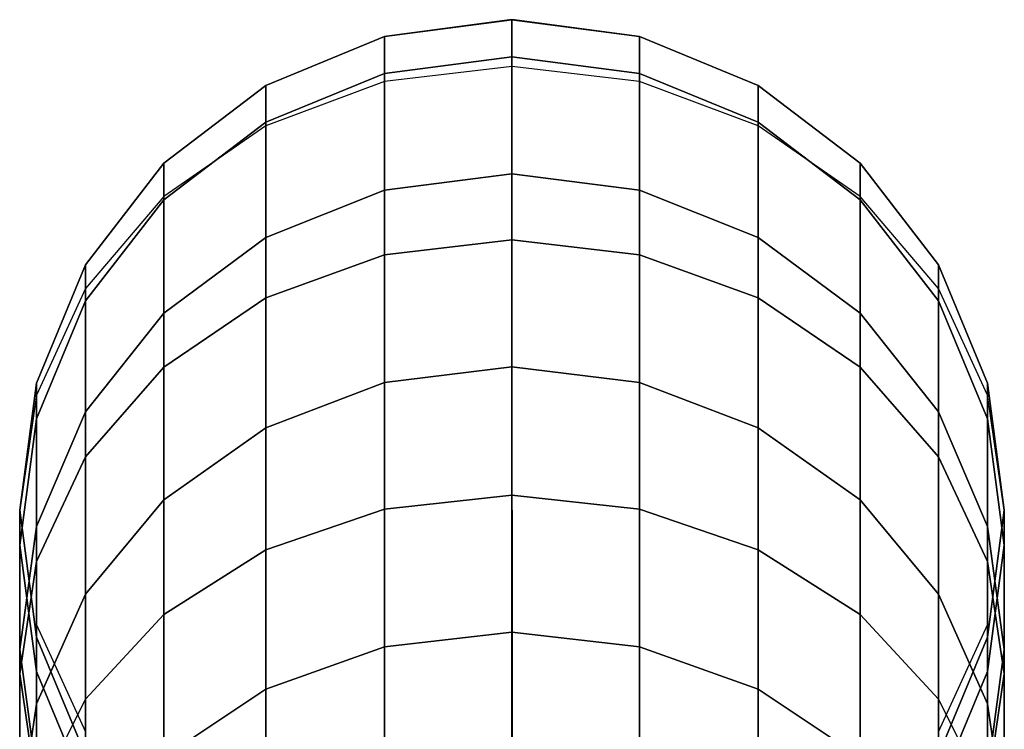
# Model space of a CAD drawing. Header units: inches. Extents: x 15 to 546804, y -66 to 267312.
# Tile 345 of 478: x 434201 to 434217, y 129519 to 129530. Entities that reach past the tile are written whole.
import ezdxf

# ---------------------------------------------------------------- set-up
doc = ezdxf.new("R2010")
doc.units = ezdxf.units.IN
doc.header["$MEASUREMENT"] = 0

msp = doc.modelspace()

# ---------------------------------------------------------------- linework, layer by layer
at = {"color": 7, "extrusion": (-1, 1.27576e-07, 4.74186e-12)}
for p, q in [((434209.219, 129530.105, 1573.854), (434207.149, 129529.833, 1573.836)), ((434207.149, 129529.833, 1573.327), (434209.219, 129530.105, 1573.327)), ((434207.149, 129529.833, 973.327), (434209.219, 129530.104, 973.327)), ((434209.219, 129529.501, 1582.98), (434209.219, 129530.105, 1573.854)), ((434211.29, 129529.833, 1573.836), (434209.219, 129530.105, 1573.854)), ((434209.219, 129530.105, 1573.327), (434211.29, 129529.833, 1573.327)), ((434209.219, 129530.105, 1573.327), (434209.219, 129530.104, 973.327)), ((434209.219, 129530.104, 973.327), (434211.29, 129529.833, 973.327)), ((434207.149, 129529.833, 1573.836), (434205.219, 129529.037, 1573.783)), ((434205.219, 129529.037, 1573.327), (434207.149, 129529.833, 1573.327)), ((434205.219, 129529.036, 973.327), (434207.149, 129529.833, 973.327)), ((434207.149, 129529.231, 1582.944), (434207.149, 129529.833, 1573.836)), ((434207.149, 129529.833, 1573.327), (434207.149, 129529.833, 973.327)), ((434211.29, 129529.231, 1582.944), (434211.29, 129529.833, 1573.836)), ((434213.219, 129529.037, 1573.783), (434211.29, 129529.833, 1573.836)), ((434211.29, 129529.833, 1573.327), (434213.219, 129529.037, 1573.327)), ((434211.29, 129529.833, 1573.327), (434211.29, 129529.833, 973.327)), ((434211.29, 129529.833, 973.327), (434213.219, 129529.036, 973.327)), ((434209.219, 129529.501, 1582.98), (434207.149, 129529.231, 1582.944)), ((434209.219, 129527.597, 1592.465), (434209.219, 129529.501, 1582.98)), ((434211.29, 129529.231, 1582.944), (434209.219, 129529.501, 1582.98)), ((434209.219, 129529.343, 970.984), (434207.149, 129529.098, 971.064)), ((434211.29, 129529.098, 971.064), (434209.219, 129529.343, 970.984)), ((434209.219, 129529.343, 970.984), (434209.219, 129526.526, 962.311)), ((434207.149, 129529.231, 1582.944), (434205.219, 129528.438, 1582.839)), ((434207.149, 129527.334, 1592.394), (434207.149, 129529.231, 1582.944)), ((434211.29, 129527.334, 1592.394), (434211.29, 129529.231, 1582.944)), ((434213.219, 129528.438, 1582.839), (434211.29, 129529.231, 1582.944)), ((434205.219, 129529.037, 1573.783), (434203.562, 129527.77, 1573.699)), ((434203.562, 129527.77, 1573.327), (434205.219, 129529.037, 1573.327)), ((434203.562, 129527.77, 973.327), (434205.219, 129529.036, 973.327)), ((434207.149, 129529.098, 971.064), (434205.219, 129528.377, 971.298)), ((434205.219, 129528.438, 1582.839), (434205.219, 129529.037, 1573.783)), ((434205.219, 129529.037, 1573.327), (434205.219, 129529.036, 973.327)), ((434207.149, 129529.098, 971.064), (434207.149, 129526.285, 962.407)), ((434213.219, 129528.377, 971.298), (434211.29, 129529.098, 971.064)), ((434211.29, 129529.098, 971.064), (434211.29, 129526.285, 962.407)), ((434213.219, 129528.438, 1582.839), (434213.219, 129529.037, 1573.783)), ((434214.876, 129527.77, 1573.699), (434213.219, 129529.037, 1573.783)), ((434213.219, 129529.037, 1573.327), (434214.876, 129527.77, 1573.327)), ((434213.219, 129529.037, 1573.327), (434213.219, 129529.036, 973.327)), ((434213.219, 129529.036, 973.327), (434214.876, 129527.77, 973.327)), ((434205.219, 129528.438, 1582.839), (434203.562, 129527.176, 1582.671)), ((434205.219, 129528.377, 971.298), (434203.562, 129527.232, 971.67)), ((434205.219, 129526.562, 1592.185), (434205.219, 129528.438, 1582.839)), ((434205.219, 129528.377, 971.298), (434205.219, 129525.581, 962.689)), ((434213.219, 129526.562, 1592.185), (434213.219, 129528.438, 1582.839)), ((434214.876, 129527.176, 1582.671), (434213.219, 129528.438, 1582.839)), ((434214.876, 129527.232, 971.67), (434213.219, 129528.377, 971.298)), ((434213.219, 129528.377, 971.298), (434213.219, 129525.581, 962.689)), ((434203.562, 129527.77, 1573.699), (434202.291, 129526.119, 1573.59)), ((434202.291, 129526.119, 1573.327), (434203.562, 129527.77, 1573.327)), ((434202.291, 129526.119, 973.327), (434203.562, 129527.77, 973.327)), ((434203.562, 129527.176, 1582.671), (434203.562, 129527.77, 1573.699)), ((434203.562, 129527.77, 1573.327), (434203.562, 129527.77, 973.327)), ((434214.876, 129527.176, 1582.671), (434214.876, 129527.77, 1573.699)), ((434216.148, 129526.119, 1573.59), (434214.876, 129527.77, 1573.699)), ((434214.876, 129527.77, 1573.327), (434216.148, 129526.119, 1573.327)), ((434214.876, 129527.77, 1573.327), (434214.876, 129527.77, 973.327)), ((434214.876, 129527.77, 973.327), (434216.148, 129526.119, 973.327)), ((434209.219, 129527.597, 1592.465), (434207.149, 129527.334, 1592.394)), ((434209.219, 129524.462, 1601.617), (434209.219, 129527.597, 1592.465)), ((434211.29, 129527.334, 1592.394), (434209.219, 129527.597, 1592.465)), ((434203.562, 129527.232, 971.67), (434202.291, 129525.738, 972.155)), ((434203.562, 129527.232, 971.67), (434203.562, 129524.459, 963.137)), ((434207.149, 129527.334, 1592.394), (434205.219, 129526.562, 1592.185)), ((434207.149, 129524.21, 1601.512), (434207.149, 129527.334, 1592.394)), ((434211.29, 129524.21, 1601.512), (434211.29, 129527.334, 1592.394)), ((434213.219, 129526.562, 1592.185), (434211.29, 129527.334, 1592.394)), ((434216.148, 129525.738, 972.155), (434214.876, 129527.232, 971.67)), ((434214.876, 129527.232, 971.67), (434214.876, 129524.459, 963.137)), ((434203.562, 129527.176, 1582.671), (434202.291, 129525.533, 1582.453)), ((434203.562, 129525.334, 1591.853), (434203.562, 129527.176, 1582.671)), ((434214.876, 129525.334, 1591.853), (434214.876, 129527.176, 1582.671)), ((434216.148, 129525.533, 1582.453), (434214.876, 129527.176, 1582.671)), ((434205.219, 129526.562, 1592.185), (434203.562, 129525.334, 1591.853)), ((434205.219, 129523.472, 1601.203), (434205.219, 129526.562, 1592.185)), ((434209.219, 129526.526, 962.311), (434207.149, 129526.285, 962.407)), ((434211.29, 129526.285, 962.407), (434209.219, 129526.526, 962.311)), ((434209.219, 129526.526, 962.311), (434209.219, 129522.375, 953.632)), ((434213.219, 129523.472, 1601.203), (434213.219, 129526.562, 1592.185)), ((434214.876, 129525.334, 1591.853), (434213.219, 129526.562, 1592.185)), ((434207.149, 129526.285, 962.407), (434205.219, 129525.581, 962.689)), ((434207.149, 129526.285, 962.407), (434207.149, 129522.149, 953.759)), ((434213.219, 129525.581, 962.689), (434211.29, 129526.285, 962.407)), ((434211.29, 129526.285, 962.407), (434211.29, 129522.149, 953.759)), ((434202.291, 129526.119, 1573.59), (434201.492, 129524.196, 1573.463)), ((434201.492, 129524.196, 1573.327), (434202.291, 129526.119, 1573.327)), ((434201.492, 129524.196, 973.327), (434202.291, 129526.119, 973.327)), ((434202.291, 129525.533, 1582.453), (434202.291, 129526.119, 1573.59)), ((434202.291, 129526.119, 1573.327), (434202.291, 129526.119, 973.327)), ((434216.148, 129525.533, 1582.453), (434216.148, 129526.119, 1573.59)), ((434216.947, 129524.196, 1573.463), (434216.148, 129526.119, 1573.59)), ((434216.148, 129526.119, 1573.327), (434216.947, 129524.196, 1573.327)), ((434216.148, 129526.119, 1573.327), (434216.148, 129526.119, 973.327)), ((434216.148, 129526.119, 973.327), (434216.947, 129524.196, 973.327)), ((434202.291, 129525.738, 972.155), (434201.492, 129523.999, 972.72)), ((434202.291, 129525.738, 972.155), (434202.291, 129522.998, 963.721)), ((434216.947, 129523.999, 972.72), (434216.148, 129525.738, 972.155)), ((434216.148, 129525.738, 972.155), (434216.148, 129522.998, 963.721)), ((434202.291, 129525.533, 1582.453), (434201.492, 129523.619, 1582.199)), ((434202.291, 129523.733, 1591.42), (434202.291, 129525.533, 1582.453)), ((434205.219, 129525.581, 962.689), (434203.562, 129524.459, 963.137)), ((434205.219, 129525.581, 962.689), (434205.219, 129521.487, 954.131)), ((434214.876, 129524.459, 963.137), (434213.219, 129525.581, 962.689)), ((434213.219, 129525.581, 962.689), (434213.219, 129521.487, 954.131)), ((434216.148, 129523.733, 1591.42), (434216.148, 129525.533, 1582.453)), ((434216.947, 129523.619, 1582.199), (434216.148, 129525.533, 1582.453)), ((434203.562, 129525.334, 1591.853), (434202.291, 129523.733, 1591.42)), ((434203.562, 129522.298, 1600.713), (434203.562, 129525.334, 1591.853)), ((434214.876, 129522.298, 1600.713), (434214.876, 129525.334, 1591.853)), ((434216.148, 129523.733, 1591.42), (434214.876, 129525.334, 1591.853)), ((434203.562, 129524.459, 963.137), (434202.291, 129522.998, 963.721)), ((434203.562, 129524.459, 963.137), (434203.562, 129520.435, 954.723)), ((434209.219, 129524.462, 1601.617), (434207.149, 129524.21, 1601.512)), ((434209.219, 129520.148, 1610.277), (434209.219, 129524.462, 1601.617)), ((434211.29, 129524.21, 1601.512), (434209.219, 129524.462, 1601.617)), ((434216.148, 129522.998, 963.721), (434214.876, 129524.459, 963.137)), ((434214.876, 129524.459, 963.137), (434214.876, 129520.435, 954.723)), ((434201.492, 129524.196, 1573.463), (434201.219, 129522.133, 1573.327)), ((434201.219, 129522.133, 1573.327), (434201.492, 129524.196, 1573.327)), ((434201.219, 129522.133, 973.327), (434201.492, 129524.196, 973.327)), ((434201.492, 129523.619, 1582.199), (434201.492, 129524.196, 1573.463)), ((434201.492, 129524.196, 1573.327), (434201.492, 129524.196, 973.327)), ((434207.149, 129524.21, 1601.512), (434205.219, 129523.472, 1601.203)), ((434207.149, 129519.912, 1610.139), (434207.149, 129524.21, 1601.512)), ((434211.29, 129519.912, 1610.139), (434211.29, 129524.21, 1601.512)), ((434213.219, 129523.472, 1601.203), (434211.29, 129524.21, 1601.512)), ((434216.947, 129523.619, 1582.199), (434216.947, 129524.196, 1573.463)), ((434217.219, 129522.133, 1573.327), (434216.947, 129524.196, 1573.463)), ((434216.947, 129524.196, 1573.327), (434217.219, 129522.133, 1573.327)), ((434216.947, 129524.196, 1573.327), (434216.947, 129524.196, 973.327)), ((434216.947, 129524.196, 973.327), (434217.219, 129522.133, 973.327)), ((434201.492, 129523.999, 972.72), (434201.219, 129522.133, 973.327)), ((434201.492, 129523.999, 972.72), (434201.492, 129521.296, 964.4)), ((434217.219, 129522.133, 973.327), (434216.947, 129523.999, 972.72)), ((434216.947, 129523.999, 972.72), (434216.947, 129521.296, 964.4)), ((434202.291, 129523.733, 1591.42), (434201.492, 129521.869, 1590.916)), ((434202.291, 129520.768, 1600.073), (434202.291, 129523.733, 1591.42)), ((434216.148, 129520.768, 1600.073), (434216.148, 129523.733, 1591.42)), ((434216.947, 129521.869, 1590.916), (434216.148, 129523.733, 1591.42)), ((434201.492, 129523.619, 1582.199), (434201.219, 129521.564, 1581.926)), ((434201.492, 129521.869, 1590.916), (434201.492, 129523.619, 1582.199)), ((434216.947, 129521.869, 1590.916), (434216.947, 129523.619, 1582.199)), ((434217.219, 129521.564, 1581.926), (434216.947, 129523.619, 1582.199)), ((434205.219, 129523.472, 1601.203), (434203.562, 129522.298, 1600.713)), ((434205.219, 129519.221, 1609.736), (434205.219, 129523.472, 1601.203)), ((434213.219, 129519.221, 1609.736), (434213.219, 129523.472, 1601.203)), ((434214.876, 129522.298, 1600.713), (434213.219, 129523.472, 1601.203)), ((434202.291, 129522.998, 963.721), (434201.492, 129521.296, 964.4)), ((434202.291, 129522.998, 963.721), (434202.291, 129519.063, 955.494)), ((434216.947, 129521.296, 964.4), (434216.148, 129522.998, 963.721)), ((434216.148, 129522.998, 963.721), (434216.148, 129519.063, 955.494)), ((434203.562, 129522.298, 1600.713), (434202.291, 129520.768, 1600.073)), ((434203.562, 129518.122, 1609.095), (434203.562, 129522.298, 1600.713)), ((434209.219, 129522.375, 953.632), (434207.149, 129522.149, 953.759)), ((434211.29, 129522.149, 953.759), (434209.219, 129522.375, 953.632)), ((434209.219, 129522.375, 953.632), (434209.219, 129517.117, 945.575)), ((434214.876, 129518.122, 1609.095), (434214.876, 129522.298, 1600.713)), ((434216.148, 129520.768, 1600.073), (434214.876, 129522.298, 1600.713)), ((434201.219, 129521.564, 1581.926), (434201.219, 129522.133, 1573.327)), ((434201.219, 129522.133, 1573.327), (434201.492, 129520.07, 1573.19)), ((434201.492, 129520.07, 1573.327), (434201.219, 129522.133, 1573.327)), ((434201.219, 129522.133, 1573.327), (434201.219, 129522.133, 973.327)), ((434201.492, 129520.07, 973.327), (434201.219, 129522.133, 973.327)), ((434201.219, 129522.133, 973.327), (434201.219, 129519.47, 965.13)), ((434207.149, 129522.149, 953.759), (434205.219, 129521.487, 954.131)), ((434207.149, 129522.149, 953.759), (434207.149, 129516.91, 945.731)), ((434209.219, 129522.133, 973.327), (434209.219, 129522.133, 1573.327)), ((434213.219, 129521.487, 954.131), (434211.29, 129522.149, 953.759)), ((434211.29, 129522.149, 953.759), (434211.29, 129516.91, 945.731)), ((434216.947, 129520.07, 1573.19), (434217.219, 129522.133, 1573.327)), ((434217.219, 129522.133, 1573.327), (434216.947, 129520.07, 1573.327)), ((434217.219, 129522.133, 973.327), (434216.947, 129520.07, 973.327)), ((434217.219, 129521.564, 1581.926), (434217.219, 129522.133, 1573.327)), ((434217.219, 129522.133, 1573.327), (434217.219, 129522.133, 973.327)), ((434217.219, 129522.133, 973.327), (434217.219, 129519.47, 965.13)), ((434201.492, 129521.869, 1590.916), (434201.219, 129519.869, 1590.375)), ((434201.492, 129518.987, 1599.328), (434201.492, 129521.869, 1590.916)), ((434216.947, 129518.987, 1599.328), (434216.947, 129521.869, 1590.916)), ((434217.219, 129519.869, 1590.375), (434216.947, 129521.869, 1590.916)), ((434201.219, 129519.869, 1590.375), (434201.219, 129521.564, 1581.926)), ((434201.219, 129521.564, 1581.926), (434201.492, 129519.51, 1581.653)), ((434205.219, 129521.487, 954.131), (434203.562, 129520.435, 954.723)), ((434205.219, 129521.487, 954.131), (434205.219, 129516.303, 946.187)), ((434214.876, 129520.435, 954.723), (434213.219, 129521.487, 954.131)), ((434213.219, 129521.487, 954.131), (434213.219, 129516.303, 946.187)), ((434216.947, 129519.51, 1581.653), (434217.219, 129521.564, 1581.926)), ((434217.219, 129519.869, 1590.375), (434217.219, 129521.564, 1581.926)), ((434201.492, 129521.296, 964.4), (434201.219, 129519.47, 965.13)), ((434201.492, 129521.296, 964.4), (434201.492, 129517.466, 956.392)), ((434217.219, 129519.47, 965.13), (434216.947, 129521.296, 964.4)), ((434216.947, 129521.296, 964.4), (434216.947, 129517.466, 956.392)), ((434202.291, 129520.768, 1600.073), (434201.492, 129518.987, 1599.328)), ((434202.291, 129516.69, 1608.26), (434202.291, 129520.768, 1600.073)), ((434216.148, 129516.69, 1608.26), (434216.148, 129520.768, 1600.073)), ((434216.947, 129518.987, 1599.328), (434216.148, 129520.768, 1600.073)), ((434203.562, 129520.435, 954.723), (434202.291, 129519.063, 955.494)), ((434203.562, 129520.435, 954.723), (434203.562, 129515.337, 946.912)), ((434216.148, 129519.063, 955.494), (434214.876, 129520.435, 954.723)), ((434214.876, 129520.435, 954.723), (434214.876, 129515.337, 946.912)), ((434201.492, 129520.267, 973.933), (434202.291, 129518.527, 974.498)), ((434201.492, 129520.267, 973.933), (434201.492, 129520.07, 973.327)), ((434216.148, 129518.527, 974.498), (434216.947, 129520.267, 973.933)), ((434216.947, 129520.267, 973.933), (434216.947, 129520.07, 973.327)), ((434201.492, 129519.51, 1581.653), (434201.492, 129520.07, 1573.327)), ((434201.492, 129520.07, 1573.19), (434202.291, 129518.147, 1573.063)), ((434202.291, 129518.147, 1573.327), (434201.492, 129520.07, 1573.327)), ((434201.492, 129520.07, 1573.327), (434201.492, 129520.07, 1573.19)), ((434202.291, 129518.147, 973.327), (434201.492, 129520.07, 973.327)), ((434201.492, 129520.07, 1573.19), (434201.492, 129520.07, 973.327)), ((434201.492, 129520.07, 973.327), (434201.492, 129517.644, 965.86)), ((434209.219, 129520.148, 1610.277), (434207.149, 129519.912, 1610.139)), ((434209.219, 129514.732, 1618.293), (434209.219, 129520.148, 1610.277)), ((434211.29, 129519.912, 1610.139), (434209.219, 129520.148, 1610.277)), ((434216.148, 129518.147, 1573.063), (434216.947, 129520.07, 1573.19)), ((434216.947, 129520.07, 1573.327), (434216.148, 129518.147, 1573.327)), ((434216.947, 129520.07, 973.327), (434216.148, 129518.147, 973.327)), ((434216.947, 129519.51, 1581.653), (434216.947, 129520.07, 1573.327)), ((434216.947, 129520.07, 1573.327), (434216.947, 129520.07, 1573.19)), ((434216.947, 129520.07, 1573.19), (434216.947, 129520.07, 973.327)), ((434216.947, 129520.07, 973.327), (434216.947, 129517.644, 965.86)), ((434201.219, 129517.075, 1598.528), (434201.219, 129519.869, 1590.375)), ((434201.219, 129519.869, 1590.375), (434201.492, 129517.868, 1589.834)), ((434207.149, 129519.912, 1610.139), (434205.219, 129519.221, 1609.736)), ((434207.149, 129514.516, 1618.126), (434207.149, 129519.912, 1610.139)), ((434211.29, 129514.516, 1618.126), (434211.29, 129519.912, 1610.139)), ((434213.219, 129519.221, 1609.736), (434211.29, 129519.912, 1610.139)), ((434216.947, 129517.868, 1589.834), (434217.219, 129519.869, 1590.375)), ((434217.219, 129517.075, 1598.528), (434217.219, 129519.869, 1590.375)), ((434201.219, 129519.47, 965.13), (434201.492, 129517.644, 965.86)), ((434201.219, 129519.47, 965.13), (434201.219, 129515.751, 957.356)), ((434201.492, 129517.868, 1589.834), (434201.492, 129519.51, 1581.653)), ((434201.492, 129519.51, 1581.653), (434202.291, 129517.596, 1581.399)), ((434216.148, 129517.596, 1581.399), (434216.947, 129519.51, 1581.653)), ((434216.947, 129517.868, 1589.834), (434216.947, 129519.51, 1581.653)), ((434216.947, 129517.644, 965.86), (434217.219, 129519.47, 965.13)), ((434217.219, 129519.47, 965.13), (434217.219, 129515.751, 957.356)), ((434205.219, 129519.221, 1609.736), (434203.562, 129518.122, 1609.095)), ((434205.219, 129513.885, 1617.635), (434205.219, 129519.221, 1609.736)), ((434213.219, 129513.885, 1617.635), (434213.219, 129519.221, 1609.736)), ((434214.876, 129518.122, 1609.095), (434213.219, 129519.221, 1609.736)), ((434202.291, 129519.063, 955.494), (434201.492, 129517.466, 956.392)), ((434202.291, 129519.063, 955.494), (434202.291, 129514.079, 947.857)), ((434216.947, 129517.466, 956.392), (434216.148, 129519.063, 955.494)), ((434216.148, 129519.063, 955.494), (434216.148, 129514.079, 947.857)), ((434201.492, 129518.987, 1599.328), (434201.219, 129517.075, 1598.528)), ((434201.492, 129515.022, 1607.286), (434201.492, 129518.987, 1599.328)), ((434216.947, 129515.022, 1607.286), (434216.947, 129518.987, 1599.328)), ((434217.219, 129517.075, 1598.528), (434216.947, 129518.987, 1599.328))]:
    msp.add_line(p, q, dxfattribs=at)
for centre, start, end in [((-129456.874, 1573.327, -434209.203), 89.21435, 180.00001), ((-129458.873, 989.365, -434209.203), 194.21435, 285.00001)]:
    msp.add_arc(centre, 65.315, start, end, dxfattribs=at)
at = {"color": 7}
for points, invisible_edges in [([(434209.219, 129530.105, 1573.327), (434209.219, 129530.104, 973.327), (434207.149, 129529.833, 1573.327)], 2), ([(434209.219, 129530.105, 1573.327), (434207.149, 129529.833, 1573.327), (434211.29, 129529.833, 1573.327)], 2), ([(434209.219, 129530.105, 1573.854), (434209.219, 129529.501, 1582.98), (434207.149, 129529.833, 1573.836)], 2), ([(434207.149, 129529.833, 973.327), (434207.149, 129529.833, 1573.327), (434209.219, 129530.104, 973.327)], 2), ([(434211.29, 129529.833, 1573.327), (434211.29, 129529.833, 973.327), (434209.219, 129530.105, 1573.327)], 2), ([(434209.219, 129530.104, 973.327), (434209.219, 129530.105, 1573.327), (434211.29, 129529.833, 973.327)], 2), ([(434211.29, 129529.833, 1573.836), (434211.29, 129529.231, 1582.944), (434209.219, 129530.105, 1573.854)], 2), ([(434209.219, 129529.501, 1582.98), (434209.219, 129530.105, 1573.854), (434211.29, 129529.231, 1582.944)], 2), ([(434207.149, 129529.833, 1573.327), (434207.149, 129529.833, 973.327), (434205.219, 129529.037, 1573.327)], 2), ([(434205.219, 129529.036, 973.327), (434205.219, 129529.037, 1573.327), (434207.149, 129529.833, 973.327)], 2), ([(434205.219, 129529.037, 1573.327), (434213.219, 129529.037, 1573.327), (434207.149, 129529.833, 1573.327)], 3), ([(434207.149, 129529.833, 1573.836), (434207.149, 129529.231, 1582.944), (434205.219, 129529.037, 1573.783)], 2), ([(434213.219, 129529.037, 1573.327), (434211.29, 129529.833, 1573.327), (434207.149, 129529.833, 1573.327)], 14), ([(434207.149, 129529.231, 1582.944), (434207.149, 129529.833, 1573.836), (434209.219, 129529.501, 1582.98)], 2), ([(434213.219, 129529.037, 1573.327), (434213.219, 129529.036, 973.327), (434211.29, 129529.833, 1573.327)], 2), ([(434211.29, 129529.833, 973.327), (434211.29, 129529.833, 1573.327), (434213.219, 129529.036, 973.327)], 2), ([(434213.219, 129529.037, 1573.783), (434213.219, 129528.438, 1582.839), (434211.29, 129529.833, 1573.836)], 2), ([(434211.29, 129529.231, 1582.944), (434211.29, 129529.833, 1573.836), (434213.219, 129528.438, 1582.839)], 2), ([(434209.219, 129529.501, 1582.98), (434209.219, 129527.597, 1592.465), (434207.149, 129529.231, 1582.944)], 2), ([(434211.29, 129529.231, 1582.944), (434211.29, 129527.334, 1592.394), (434209.219, 129529.501, 1582.98)], 2), ([(434209.219, 129527.597, 1592.465), (434209.219, 129529.501, 1582.98), (434211.29, 129527.334, 1592.394)], 2), ([(434209.219, 129526.526, 962.311), (434209.219, 129529.343, 970.984), (434207.149, 129526.285, 962.407)], 2), ([(434207.149, 129529.098, 971.064), (434207.149, 129526.285, 962.407), (434209.219, 129529.343, 970.984)], 2), ([(434209.219, 129529.343, 970.984), (434209.219, 129526.526, 962.311), (434211.29, 129529.098, 971.064)], 2), ([(434205.219, 129528.438, 1582.839), (434205.219, 129529.037, 1573.783), (434207.149, 129529.231, 1582.944)], 2), ([(434207.149, 129529.231, 1582.944), (434207.149, 129527.334, 1592.394), (434205.219, 129528.438, 1582.839)], 2), ([(434207.149, 129527.334, 1592.394), (434207.149, 129529.231, 1582.944), (434209.219, 129527.597, 1592.465)], 2), ([(434213.219, 129528.438, 1582.839), (434213.219, 129526.562, 1592.185), (434211.29, 129529.231, 1582.944)], 2), ([(434211.29, 129527.334, 1592.394), (434211.29, 129529.231, 1582.944), (434213.219, 129526.562, 1592.185)], 2), ([(434205.219, 129529.037, 1573.327), (434205.219, 129529.036, 973.327), (434203.562, 129527.77, 1573.327)], 2), ([(434203.562, 129527.77, 1573.327), (434214.876, 129527.77, 1573.327), (434205.219, 129529.037, 1573.327)], 3), ([(434205.219, 129529.037, 1573.783), (434205.219, 129528.438, 1582.839), (434203.562, 129527.77, 1573.699)], 2), ([(434203.562, 129527.77, 973.327), (434203.562, 129527.77, 1573.327), (434205.219, 129529.036, 973.327)], 2), ([(434207.149, 129526.285, 962.407), (434207.149, 129529.098, 971.064), (434205.219, 129525.581, 962.689)], 2), ([(434205.219, 129528.377, 971.298), (434205.219, 129525.581, 962.689), (434207.149, 129529.098, 971.064)], 2), ([(434214.876, 129527.77, 1573.327), (434213.219, 129529.037, 1573.327), (434205.219, 129529.037, 1573.327)], 14), ([(434211.29, 129526.285, 962.407), (434211.29, 129529.098, 971.064), (434209.219, 129526.526, 962.311)], 2), ([(434211.29, 129529.098, 971.064), (434211.29, 129526.285, 962.407), (434213.219, 129528.377, 971.298)], 2), ([(434214.876, 129527.77, 1573.327), (434214.876, 129527.77, 973.327), (434213.219, 129529.037, 1573.327)], 2), ([(434213.219, 129529.036, 973.327), (434213.219, 129529.037, 1573.327), (434214.876, 129527.77, 973.327)], 2), ([(434214.876, 129527.77, 1573.699), (434214.876, 129527.176, 1582.671), (434213.219, 129529.037, 1573.783)], 2), ([(434213.219, 129528.438, 1582.839), (434213.219, 129529.037, 1573.783), (434214.876, 129527.176, 1582.671)], 2), ([(434203.562, 129527.176, 1582.671), (434203.562, 129527.77, 1573.699), (434205.219, 129528.438, 1582.839)], 2), ([(434205.219, 129528.438, 1582.839), (434205.219, 129526.562, 1592.185), (434203.562, 129527.176, 1582.671)], 2), ([(434205.219, 129525.581, 962.689), (434205.219, 129528.377, 971.298), (434203.562, 129524.459, 963.137)], 2), ([(434203.562, 129527.232, 971.67), (434203.562, 129524.459, 963.137), (434205.219, 129528.377, 971.298)], 2), ([(434205.219, 129526.562, 1592.185), (434205.219, 129528.438, 1582.839), (434207.149, 129527.334, 1592.394)], 2), ([(434213.219, 129525.581, 962.689), (434213.219, 129528.377, 971.298), (434211.29, 129526.285, 962.407)], 2), ([(434214.876, 129527.176, 1582.671), (434214.876, 129525.334, 1591.853), (434213.219, 129528.438, 1582.839)], 2), ([(434213.219, 129526.562, 1592.185), (434213.219, 129528.438, 1582.839), (434214.876, 129525.334, 1591.853)], 2), ([(434213.219, 129528.377, 971.298), (434213.219, 129525.581, 962.689), (434214.876, 129527.232, 971.67)], 2), ([(434203.562, 129527.77, 973.327), (434202.291, 129526.119, 973.327), (434203.562, 129527.77, 1573.327)], 2), ([(434202.291, 129526.119, 1573.327), (434203.562, 129527.77, 1573.327), (434202.291, 129526.119, 973.327)], 2), ([(434202.291, 129526.119, 1573.327), (434216.148, 129526.119, 1573.327), (434203.562, 129527.77, 1573.327)], 3), ([(434202.291, 129526.119, 1573.59), (434203.562, 129527.77, 1573.699), (434202.291, 129525.533, 1582.453)], 2), ([(434203.562, 129527.176, 1582.671), (434202.291, 129525.533, 1582.453), (434203.562, 129527.77, 1573.699)], 2), ([(434216.148, 129526.119, 1573.327), (434214.876, 129527.77, 1573.327), (434203.562, 129527.77, 1573.327)], 14), ([(434216.148, 129526.119, 973.327), (434214.876, 129527.77, 973.327), (434216.148, 129526.119, 1573.327)], 2), ([(434214.876, 129527.77, 1573.327), (434216.148, 129526.119, 1573.327), (434214.876, 129527.77, 973.327)], 2), ([(434216.148, 129526.119, 1573.59), (434216.148, 129525.533, 1582.453), (434214.876, 129527.77, 1573.699)], 2), ([(434214.876, 129527.176, 1582.671), (434214.876, 129527.77, 1573.699), (434216.148, 129525.533, 1582.453)], 2), ([(434209.219, 129527.597, 1592.465), (434209.219, 129524.462, 1601.617), (434207.149, 129527.334, 1592.394)], 2), ([(434211.29, 129527.334, 1592.394), (434211.29, 129524.21, 1601.512), (434209.219, 129527.597, 1592.465)], 2), ([(434209.219, 129524.462, 1601.617), (434209.219, 129527.597, 1592.465), (434211.29, 129524.21, 1601.512)], 2), ([(434203.562, 129524.459, 963.137), (434203.562, 129527.232, 971.67), (434202.291, 129522.998, 963.721)], 2), ([(434202.291, 129525.738, 972.155), (434202.291, 129522.998, 963.721), (434203.562, 129527.232, 971.67)], 2), ([(434207.149, 129527.334, 1592.394), (434207.149, 129524.21, 1601.512), (434205.219, 129526.562, 1592.185)], 2), ([(434207.149, 129524.21, 1601.512), (434207.149, 129527.334, 1592.394), (434209.219, 129524.462, 1601.617)], 2), ([(434213.219, 129526.562, 1592.185), (434213.219, 129523.472, 1601.203), (434211.29, 129527.334, 1592.394)], 2), ([(434211.29, 129524.21, 1601.512), (434211.29, 129527.334, 1592.394), (434213.219, 129523.472, 1601.203)], 2), ([(434214.876, 129524.459, 963.137), (434214.876, 129527.232, 971.67), (434213.219, 129525.581, 962.689)], 2), ([(434214.876, 129524.459, 963.137), (434216.148, 129522.998, 963.721), (434214.876, 129527.232, 971.67)], 2), ([(434216.148, 129525.738, 972.155), (434214.876, 129527.232, 971.67), (434216.148, 129522.998, 963.721)], 2), ([(434202.291, 129525.533, 1582.453), (434203.562, 129527.176, 1582.671), (434202.291, 129523.733, 1591.42)], 2), ([(434203.562, 129525.334, 1591.853), (434202.291, 129523.733, 1591.42), (434203.562, 129527.176, 1582.671)], 2), ([(434203.562, 129525.334, 1591.853), (434203.562, 129527.176, 1582.671), (434205.219, 129526.562, 1592.185)], 2), ([(434216.148, 129525.533, 1582.453), (434216.148, 129523.733, 1591.42), (434214.876, 129527.176, 1582.671)], 2), ([(434214.876, 129525.334, 1591.853), (434214.876, 129527.176, 1582.671), (434216.148, 129523.733, 1591.42)], 2), ([(434205.219, 129526.562, 1592.185), (434205.219, 129523.472, 1601.203), (434203.562, 129525.334, 1591.853)], 2), ([(434205.219, 129523.472, 1601.203), (434205.219, 129526.562, 1592.185), (434207.149, 129524.21, 1601.512)], 2), ([(434209.219, 129522.375, 953.632), (434209.219, 129526.526, 962.311), (434207.149, 129522.149, 953.759)], 2), ([(434207.149, 129526.285, 962.407), (434207.149, 129522.149, 953.759), (434209.219, 129526.526, 962.311)], 2), ([(434209.219, 129526.526, 962.311), (434209.219, 129522.375, 953.632), (434211.29, 129526.285, 962.407)], 2), ([(434214.876, 129525.334, 1591.853), (434214.876, 129522.298, 1600.713), (434213.219, 129526.562, 1592.185)], 2), ([(434213.219, 129523.472, 1601.203), (434213.219, 129526.562, 1592.185), (434214.876, 129522.298, 1600.713)], 2), ([(434207.149, 129522.149, 953.759), (434207.149, 129526.285, 962.407), (434205.219, 129521.487, 954.131)], 2), ([(434205.219, 129525.581, 962.689), (434205.219, 129521.487, 954.131), (434207.149, 129526.285, 962.407)], 2), ([(434211.29, 129522.149, 953.759), (434211.29, 129526.285, 962.407), (434209.219, 129522.375, 953.632)], 2), ([(434211.29, 129526.285, 962.407), (434211.29, 129522.149, 953.759), (434213.219, 129525.581, 962.689)], 2), ([(434202.291, 129526.119, 973.327), (434201.492, 129524.196, 973.327), (434202.291, 129526.119, 1573.327)], 2), ([(434201.492, 129524.196, 1573.327), (434202.291, 129526.119, 1573.327), (434201.492, 129524.196, 973.327)], 2), ([(434201.492, 129524.196, 1573.327), (434216.947, 129524.196, 1573.327), (434202.291, 129526.119, 1573.327)], 3), ([(434201.492, 129524.196, 1573.463), (434202.291, 129526.119, 1573.59), (434201.492, 129523.619, 1582.199)], 2), ([(434202.291, 129525.533, 1582.453), (434201.492, 129523.619, 1582.199), (434202.291, 129526.119, 1573.59)], 2), ([(434216.947, 129524.196, 1573.327), (434216.148, 129526.119, 1573.327), (434202.291, 129526.119, 1573.327)], 14), ([(434216.947, 129524.196, 973.327), (434216.148, 129526.119, 973.327), (434216.947, 129524.196, 1573.327)], 2), ([(434216.148, 129526.119, 1573.327), (434216.947, 129524.196, 1573.327), (434216.148, 129526.119, 973.327)], 2), ([(434216.947, 129524.196, 1573.463), (434216.947, 129523.619, 1582.199), (434216.148, 129526.119, 1573.59)], 2), ([(434216.148, 129525.533, 1582.453), (434216.148, 129526.119, 1573.59), (434216.947, 129523.619, 1582.199)], 2), ([(434202.291, 129522.998, 963.721), (434202.291, 129525.738, 972.155), (434201.492, 129521.296, 964.4)], 2), ([(434201.492, 129523.999, 972.72), (434201.492, 129521.296, 964.4), (434202.291, 129525.738, 972.155)], 2), ([(434216.148, 129522.998, 963.721), (434216.947, 129521.296, 964.4), (434216.148, 129525.738, 972.155)], 2), ([(434216.947, 129523.999, 972.72), (434216.148, 129525.738, 972.155), (434216.947, 129521.296, 964.4)], 2), ([(434201.492, 129523.619, 1582.199), (434202.291, 129525.533, 1582.453), (434201.492, 129521.869, 1590.916)], 2), ([(434202.291, 129523.733, 1591.42), (434201.492, 129521.869, 1590.916), (434202.291, 129525.533, 1582.453)], 2), ([(434205.219, 129521.487, 954.131), (434205.219, 129525.581, 962.689), (434203.562, 129520.435, 954.723)], 2), ([(434203.562, 129524.459, 963.137), (434203.562, 129520.435, 954.723), (434205.219, 129525.581, 962.689)], 2), ([(434213.219, 129521.487, 954.131), (434213.219, 129525.581, 962.689), (434211.29, 129522.149, 953.759)], 2), ([(434213.219, 129525.581, 962.689), (434213.219, 129521.487, 954.131), (434214.876, 129524.459, 963.137)], 2), ([(434216.947, 129523.619, 1582.199), (434216.947, 129521.869, 1590.916), (434216.148, 129525.533, 1582.453)], 2), ([(434216.148, 129523.733, 1591.42), (434216.148, 129525.533, 1582.453), (434216.947, 129521.869, 1590.916)], 2), ([(434202.291, 129523.733, 1591.42), (434203.562, 129525.334, 1591.853), (434202.291, 129520.768, 1600.073)], 2), ([(434203.562, 129522.298, 1600.713), (434202.291, 129520.768, 1600.073), (434203.562, 129525.334, 1591.853)], 2), ([(434203.562, 129522.298, 1600.713), (434203.562, 129525.334, 1591.853), (434205.219, 129523.472, 1601.203)], 2), ([(434216.148, 129523.733, 1591.42), (434216.148, 129520.768, 1600.073), (434214.876, 129525.334, 1591.853)], 2), ([(434214.876, 129522.298, 1600.713), (434214.876, 129525.334, 1591.853), (434216.148, 129520.768, 1600.073)], 2), ([(434203.562, 129520.435, 954.723), (434203.562, 129524.459, 963.137), (434202.291, 129519.063, 955.494)], 2), ([(434202.291, 129522.998, 963.721), (434202.291, 129519.063, 955.494), (434203.562, 129524.459, 963.137)], 2), ([(434209.219, 129524.462, 1601.617), (434209.219, 129520.148, 1610.277), (434207.149, 129524.21, 1601.512)], 2), ([(434211.29, 129524.21, 1601.512), (434211.29, 129519.912, 1610.139), (434209.219, 129524.462, 1601.617)], 2), ([(434209.219, 129520.148, 1610.277), (434209.219, 129524.462, 1601.617), (434211.29, 129519.912, 1610.139)], 2), ([(434214.876, 129520.435, 954.723), (434214.876, 129524.459, 963.137), (434213.219, 129521.487, 954.131)], 2), ([(434214.876, 129520.435, 954.723), (434216.148, 129519.063, 955.494), (434214.876, 129524.459, 963.137)], 2), ([(434216.148, 129522.998, 963.721), (434214.876, 129524.459, 963.137), (434216.148, 129519.063, 955.494)], 2), ([(434201.492, 129524.196, 973.327), (434201.219, 129522.133, 973.327), (434201.492, 129524.196, 1573.327)], 2), ([(434201.219, 129522.133, 1573.327), (434201.492, 129524.196, 1573.327), (434201.219, 129522.133, 973.327)], 2), ([(434201.219, 129522.133, 1573.327), (434217.219, 129522.133, 1573.327), (434201.492, 129524.196, 1573.327)], 3), ([(434201.219, 129522.133, 1573.327), (434201.492, 129524.196, 1573.463), (434201.219, 129521.564, 1581.926)], 2), ([(434201.492, 129523.619, 1582.199), (434201.219, 129521.564, 1581.926), (434201.492, 129524.196, 1573.463)], 2), ([(434217.219, 129522.133, 1573.327), (434216.947, 129524.196, 1573.327), (434201.492, 129524.196, 1573.327)], 14), ([(434207.149, 129524.21, 1601.512), (434207.149, 129519.912, 1610.139), (434205.219, 129523.472, 1601.203)], 2), ([(434207.149, 129519.912, 1610.139), (434207.149, 129524.21, 1601.512), (434209.219, 129520.148, 1610.277)], 2), ([(434213.219, 129523.472, 1601.203), (434213.219, 129519.221, 1609.736), (434211.29, 129524.21, 1601.512)], 2), ([(434211.29, 129519.912, 1610.139), (434211.29, 129524.21, 1601.512), (434213.219, 129519.221, 1609.736)], 2), ([(434217.219, 129522.133, 973.327), (434216.947, 129524.196, 973.327), (434217.219, 129522.133, 1573.327)], 2), ([(434216.947, 129524.196, 1573.327), (434217.219, 129522.133, 1573.327), (434216.947, 129524.196, 973.327)], 2), ([(434217.219, 129522.133, 1573.327), (434217.219, 129521.564, 1581.926), (434216.947, 129524.196, 1573.463)], 2), ([(434216.947, 129523.619, 1582.199), (434216.947, 129524.196, 1573.463), (434217.219, 129521.564, 1581.926)], 2), ([(434201.492, 129521.296, 964.4), (434201.492, 129523.999, 972.72), (434201.219, 129519.47, 965.13)], 2), ([(434201.219, 129522.133, 973.327), (434201.219, 129519.47, 965.13), (434201.492, 129523.999, 972.72)], 2), ([(434216.947, 129521.296, 964.4), (434217.219, 129519.47, 965.13), (434216.947, 129523.999, 972.72)], 2), ([(434217.219, 129522.133, 973.327), (434216.947, 129523.999, 972.72), (434217.219, 129519.47, 965.13)], 2), ([(434201.492, 129521.869, 1590.916), (434202.291, 129523.733, 1591.42), (434201.492, 129518.987, 1599.328)], 2), ([(434202.291, 129520.768, 1600.073), (434201.492, 129518.987, 1599.328), (434202.291, 129523.733, 1591.42)], 2), ([(434216.947, 129521.869, 1590.916), (434216.947, 129518.987, 1599.328), (434216.148, 129523.733, 1591.42)], 2), ([(434216.148, 129520.768, 1600.073), (434216.148, 129523.733, 1591.42), (434216.947, 129518.987, 1599.328)], 2), ([(434201.219, 129521.564, 1581.926), (434201.492, 129523.619, 1582.199), (434201.219, 129519.869, 1590.375)], 2), ([(434201.492, 129521.869, 1590.916), (434201.219, 129519.869, 1590.375), (434201.492, 129523.619, 1582.199)], 2), ([(434217.219, 129521.564, 1581.926), (434217.219, 129519.869, 1590.375), (434216.947, 129523.619, 1582.199)], 2), ([(434216.947, 129521.869, 1590.916), (434216.947, 129523.619, 1582.199), (434217.219, 129519.869, 1590.375)], 2), ([(434205.219, 129523.472, 1601.203), (434205.219, 129519.221, 1609.736), (434203.562, 129522.298, 1600.713)], 2), ([(434205.219, 129519.221, 1609.736), (434205.219, 129523.472, 1601.203), (434207.149, 129519.912, 1610.139)], 2), ([(434214.876, 129522.298, 1600.713), (434214.876, 129518.122, 1609.095), (434213.219, 129523.472, 1601.203)], 2), ([(434213.219, 129519.221, 1609.736), (434213.219, 129523.472, 1601.203), (434214.876, 129518.122, 1609.095)], 2), ([(434202.291, 129519.063, 955.494), (434202.291, 129522.998, 963.721), (434201.492, 129517.466, 956.392)], 2), ([(434201.492, 129521.296, 964.4), (434201.492, 129517.466, 956.392), (434202.291, 129522.998, 963.721)], 2), ([(434216.148, 129519.063, 955.494), (434216.947, 129517.466, 956.392), (434216.148, 129522.998, 963.721)], 2), ([(434216.947, 129521.296, 964.4), (434216.148, 129522.998, 963.721), (434216.947, 129517.466, 956.392)], 2), ([(434202.291, 129520.768, 1600.073), (434203.562, 129522.298, 1600.713), (434202.291, 129516.69, 1608.26)], 2), ([(434203.562, 129518.122, 1609.095), (434202.291, 129516.69, 1608.26), (434203.562, 129522.298, 1600.713)], 2), ([(434203.562, 129518.122, 1609.095), (434203.562, 129522.298, 1600.713), (434205.219, 129519.221, 1609.736)], 2), ([(434209.219, 129517.117, 945.575), (434209.219, 129522.375, 953.632), (434207.149, 129516.91, 945.731)], 2), ([(434207.149, 129522.149, 953.759), (434207.149, 129516.91, 945.731), (434209.219, 129522.375, 953.632)], 2), ([(434209.219, 129522.375, 953.632), (434209.219, 129517.117, 945.575), (434211.29, 129522.149, 953.759)], 2), ([(434216.148, 129520.768, 1600.073), (434216.148, 129516.69, 1608.26), (434214.876, 129522.298, 1600.713)], 2), ([(434214.876, 129518.122, 1609.095), (434214.876, 129522.298, 1600.713), (434216.148, 129516.69, 1608.26)], 2), ([(434201.219, 129519.47, 965.13), (434201.219, 129522.133, 973.327), (434201.492, 129517.644, 965.86)], 2), ([(434201.492, 129520.07, 973.327), (434201.492, 129517.644, 965.86), (434201.219, 129522.133, 973.327)], 2), ([(434201.219, 129522.133, 973.327), (434201.492, 129520.07, 973.327), (434201.219, 129522.133, 1573.327)], 2), ([(434201.492, 129520.07, 1573.19), (434201.219, 129522.133, 1573.327), (434201.492, 129520.07, 973.327)], 2), ([(434216.947, 129520.07, 1573.327), (434217.219, 129522.133, 1573.327), (434201.219, 129522.133, 1573.327)], 14), ([(434201.492, 129520.07, 1573.327), (434216.947, 129520.07, 1573.327), (434201.219, 129522.133, 1573.327)], 3), ([(434201.219, 129522.133, 1573.327), (434201.219, 129521.564, 1581.926), (434201.492, 129520.07, 1573.327)], 2), ([(434207.149, 129516.91, 945.731), (434207.149, 129522.149, 953.759), (434205.219, 129516.303, 946.187)], 2), ([(434205.219, 129521.487, 954.131), (434205.219, 129516.303, 946.187), (434207.149, 129522.149, 953.759)], 2), ([(434211.29, 129516.91, 945.731), (434211.29, 129522.149, 953.759), (434209.219, 129517.117, 945.575)], 2), ([(434211.29, 129522.149, 953.759), (434211.29, 129516.91, 945.731), (434213.219, 129521.487, 954.131)], 2), ([(434217.219, 129519.47, 965.13), (434216.947, 129517.644, 965.86), (434217.219, 129522.133, 973.327)], 2), ([(434216.947, 129520.07, 973.327), (434217.219, 129522.133, 973.327), (434216.947, 129517.644, 965.86)], 2), ([(434216.947, 129520.07, 973.327), (434217.219, 129522.133, 973.327), (434216.947, 129520.07, 1573.19)], 2), ([(434217.219, 129522.133, 1573.327), (434216.947, 129520.07, 1573.19), (434217.219, 129522.133, 973.327)], 2), ([(434216.947, 129520.07, 1573.327), (434216.947, 129519.51, 1581.653), (434217.219, 129522.133, 1573.327)], 2), ([(434217.219, 129521.564, 1581.926), (434217.219, 129522.133, 1573.327), (434216.947, 129519.51, 1581.653)], 2), ([(434201.219, 129519.869, 1590.375), (434201.492, 129521.869, 1590.916), (434201.219, 129517.075, 1598.528)], 2), ([(434201.492, 129518.987, 1599.328), (434201.219, 129517.075, 1598.528), (434201.492, 129521.869, 1590.916)], 2), ([(434217.219, 129519.869, 1590.375), (434217.219, 129517.075, 1598.528), (434216.947, 129521.869, 1590.916)], 2), ([(434216.947, 129518.987, 1599.328), (434216.947, 129521.869, 1590.916), (434217.219, 129517.075, 1598.528)], 2), ([(434201.492, 129519.51, 1581.653), (434201.492, 129520.07, 1573.327), (434201.219, 129521.564, 1581.926)], 2), ([(434201.492, 129519.51, 1581.653), (434201.219, 129521.564, 1581.926), (434201.492, 129517.868, 1589.834)], 2), ([(434201.219, 129519.869, 1590.375), (434201.492, 129517.868, 1589.834), (434201.219, 129521.564, 1581.926)], 2), ([(434205.219, 129516.303, 946.187), (434205.219, 129521.487, 954.131), (434203.562, 129515.337, 946.912)], 2), ([(434203.562, 129520.435, 954.723), (434203.562, 129515.337, 946.912), (434205.219, 129521.487, 954.131)], 2), ([(434213.219, 129516.303, 946.187), (434213.219, 129521.487, 954.131), (434211.29, 129516.91, 945.731)], 2), ([(434213.219, 129521.487, 954.131), (434213.219, 129516.303, 946.187), (434214.876, 129520.435, 954.723)], 2), ([(434216.947, 129519.51, 1581.653), (434216.947, 129517.868, 1589.834), (434217.219, 129521.564, 1581.926)], 2), ([(434217.219, 129519.869, 1590.375), (434217.219, 129521.564, 1581.926), (434216.947, 129517.868, 1589.834)], 2), ([(434201.492, 129517.466, 956.392), (434201.492, 129521.296, 964.4), (434201.219, 129515.751, 957.356)], 2), ([(434201.219, 129519.47, 965.13), (434201.219, 129515.751, 957.356), (434201.492, 129521.296, 964.4)], 2), ([(434216.947, 129517.466, 956.392), (434217.219, 129515.751, 957.356), (434216.947, 129521.296, 964.4)], 2), ([(434217.219, 129519.47, 965.13), (434216.947, 129521.296, 964.4), (434217.219, 129515.751, 957.356)], 2), ([(434201.492, 129518.987, 1599.328), (434202.291, 129520.768, 1600.073), (434201.492, 129515.022, 1607.286)], 2), ([(434202.291, 129516.69, 1608.26), (434201.492, 129515.022, 1607.286), (434202.291, 129520.768, 1600.073)], 2), ([(434216.947, 129518.987, 1599.328), (434216.947, 129515.022, 1607.286), (434216.148, 129520.768, 1600.073)], 2), ([(434216.148, 129516.69, 1608.26), (434216.148, 129520.768, 1600.073), (434216.947, 129515.022, 1607.286)], 2), ([(434203.562, 129515.337, 946.912), (434203.562, 129520.435, 954.723), (434202.291, 129514.079, 947.857)], 2), ([(434202.291, 129519.063, 955.494), (434202.291, 129514.079, 947.857), (434203.562, 129520.435, 954.723)], 2), ([(434214.876, 129515.337, 946.912), (434214.876, 129520.435, 954.723), (434213.219, 129516.303, 946.187)], 2), ([(434214.876, 129515.337, 946.912), (434216.148, 129514.079, 947.857), (434214.876, 129520.435, 954.723)], 2), ([(434216.148, 129519.063, 955.494), (434214.876, 129520.435, 954.723), (434216.148, 129514.079, 947.857)], 2), ([(434201.492, 129520.267, 973.933), (434202.291, 129518.527, 974.498), (434201.492, 129520.07, 973.327)], 2), ([(434216.947, 129520.07, 973.327), (434216.148, 129518.147, 973.327), (434216.947, 129520.267, 973.933)], 2), ([(434216.148, 129518.527, 974.498), (434216.947, 129520.267, 973.933), (434216.148, 129518.147, 973.327)], 2), ([(434202.291, 129518.147, 973.327), (434201.492, 129520.07, 973.327), (434202.291, 129518.527, 974.498)], 2), ([(434201.492, 129517.644, 965.86), (434201.492, 129520.07, 973.327), (434202.291, 129515.942, 966.54)], 2), ([(434202.291, 129518.147, 973.327), (434202.291, 129515.942, 966.54), (434201.492, 129520.07, 973.327)], 2), ([(434201.492, 129520.07, 973.327), (434202.291, 129518.147, 973.327), (434201.492, 129520.07, 1573.19)], 2), ([(434202.291, 129518.147, 1573.063), (434201.492, 129520.07, 1573.19), (434202.291, 129518.147, 973.327)], 2), ([(434216.148, 129518.147, 1573.327), (434216.947, 129520.07, 1573.327), (434201.492, 129520.07, 1573.327)], 14), ([(434202.291, 129518.147, 1573.327), (434216.148, 129518.147, 1573.327), (434201.492, 129520.07, 1573.327)], 3), ([(434202.291, 129518.147, 1573.327), (434201.492, 129520.07, 1573.327), (434202.291, 129517.596, 1581.399)], 2), ([(434201.492, 129519.51, 1581.653), (434202.291, 129517.596, 1581.399), (434201.492, 129520.07, 1573.327)], 2), ([(434209.219, 129520.148, 1610.277), (434209.219, 129514.732, 1618.293), (434207.149, 129519.912, 1610.139)], 2), ([(434211.29, 129519.912, 1610.139), (434211.29, 129514.516, 1618.126), (434209.219, 129520.148, 1610.277)], 2), ([(434209.219, 129514.732, 1618.293), (434209.219, 129520.148, 1610.277), (434211.29, 129514.516, 1618.126)], 2), ([(434216.947, 129517.644, 965.86), (434216.148, 129515.942, 966.54), (434216.947, 129520.07, 973.327)], 2), ([(434216.148, 129518.147, 973.327), (434216.947, 129520.07, 973.327), (434216.148, 129515.942, 966.54)], 2), ([(434216.148, 129518.147, 973.327), (434216.947, 129520.07, 973.327), (434216.148, 129518.147, 1573.063)], 2), ([(434216.947, 129520.07, 1573.19), (434216.148, 129518.147, 1573.063), (434216.947, 129520.07, 973.327)], 2), ([(434216.947, 129520.07, 1573.327), (434216.148, 129518.147, 1573.327), (434216.947, 129519.51, 1581.653)], 2), ([(434201.492, 129517.868, 1589.834), (434201.219, 129519.869, 1590.375), (434201.492, 129515.163, 1597.729)], 2), ([(434201.219, 129517.075, 1598.528), (434201.492, 129515.163, 1597.729), (434201.219, 129519.869, 1590.375)], 2), ([(434207.149, 129519.912, 1610.139), (434207.149, 129514.516, 1618.126), (434205.219, 129519.221, 1609.736)], 2), ([(434207.149, 129514.516, 1618.126), (434207.149, 129519.912, 1610.139), (434209.219, 129514.732, 1618.293)], 2), ([(434213.219, 129519.221, 1609.736), (434213.219, 129513.885, 1617.635), (434211.29, 129519.912, 1610.139)], 2), ([(434211.29, 129514.516, 1618.126), (434211.29, 129519.912, 1610.139), (434213.219, 129513.885, 1617.635)], 2), ([(434216.947, 129517.868, 1589.834), (434216.947, 129515.163, 1597.729), (434217.219, 129519.869, 1590.375)], 2), ([(434217.219, 129517.075, 1598.528), (434217.219, 129519.869, 1590.375), (434216.947, 129515.163, 1597.729)], 2), ([(434201.219, 129515.751, 957.356), (434201.219, 129519.47, 965.13), (434201.492, 129514.037, 958.319)], 2), ([(434201.492, 129517.644, 965.86), (434201.492, 129514.037, 958.319), (434201.219, 129519.47, 965.13)], 2), ([(434202.291, 129517.596, 1581.399), (434201.492, 129519.51, 1581.653), (434202.291, 129516.004, 1589.33)], 2), ([(434201.492, 129517.868, 1589.834), (434202.291, 129516.004, 1589.33), (434201.492, 129519.51, 1581.653)], 2), ([(434216.148, 129517.596, 1581.399), (434216.947, 129519.51, 1581.653), (434216.148, 129518.147, 1573.327)], 2), ([(434216.148, 129517.596, 1581.399), (434216.148, 129516.004, 1589.33), (434216.947, 129519.51, 1581.653)], 2), ([(434216.947, 129517.868, 1589.834), (434216.947, 129519.51, 1581.653), (434216.148, 129516.004, 1589.33)], 2), ([(434217.219, 129515.751, 957.356), (434216.947, 129514.037, 958.319), (434217.219, 129519.47, 965.13)], 2), ([(434216.947, 129517.644, 965.86), (434217.219, 129519.47, 965.13), (434216.947, 129514.037, 958.319)], 2), ([(434205.219, 129519.221, 1609.736), (434205.219, 129513.885, 1617.635), (434203.562, 129518.122, 1609.095)], 2), ([(434205.219, 129513.885, 1617.635), (434205.219, 129519.221, 1609.736), (434207.149, 129514.516, 1618.126)], 2), ([(434214.876, 129518.122, 1609.095), (434214.876, 129512.88, 1616.855), (434213.219, 129519.221, 1609.736)], 2), ([(434213.219, 129513.885, 1617.635), (434213.219, 129519.221, 1609.736), (434214.876, 129512.88, 1616.855)], 2), ([(434202.291, 129514.079, 947.857), (434202.291, 129519.063, 955.494), (434201.492, 129512.614, 948.957)], 2), ([(434201.492, 129517.466, 956.392), (434201.492, 129512.614, 948.957), (434202.291, 129519.063, 955.494)], 2), ([(434216.148, 129514.079, 947.857), (434216.947, 129512.614, 948.957), (434216.148, 129519.063, 955.494)], 2), ([(434216.947, 129517.466, 956.392), (434216.148, 129519.063, 955.494), (434216.947, 129512.614, 948.957)], 2), ([(434201.219, 129517.075, 1598.528), (434201.492, 129518.987, 1599.328), (434201.219, 129513.233, 1606.242)], 2), ([(434201.492, 129515.022, 1607.286), (434201.219, 129513.233, 1606.242), (434201.492, 129518.987, 1599.328)], 2), ([(434217.219, 129517.075, 1598.528), (434217.219, 129513.233, 1606.242), (434216.947, 129518.987, 1599.328)], 2), ([(434216.947, 129515.022, 1607.286), (434216.947, 129518.987, 1599.328), (434217.219, 129513.233, 1606.242)], 2)]:
    msp.add_3dface(points, dxfattribs=dict(at, invisible_edges=invisible_edges))

doc.saveas('drawing.dxf')
